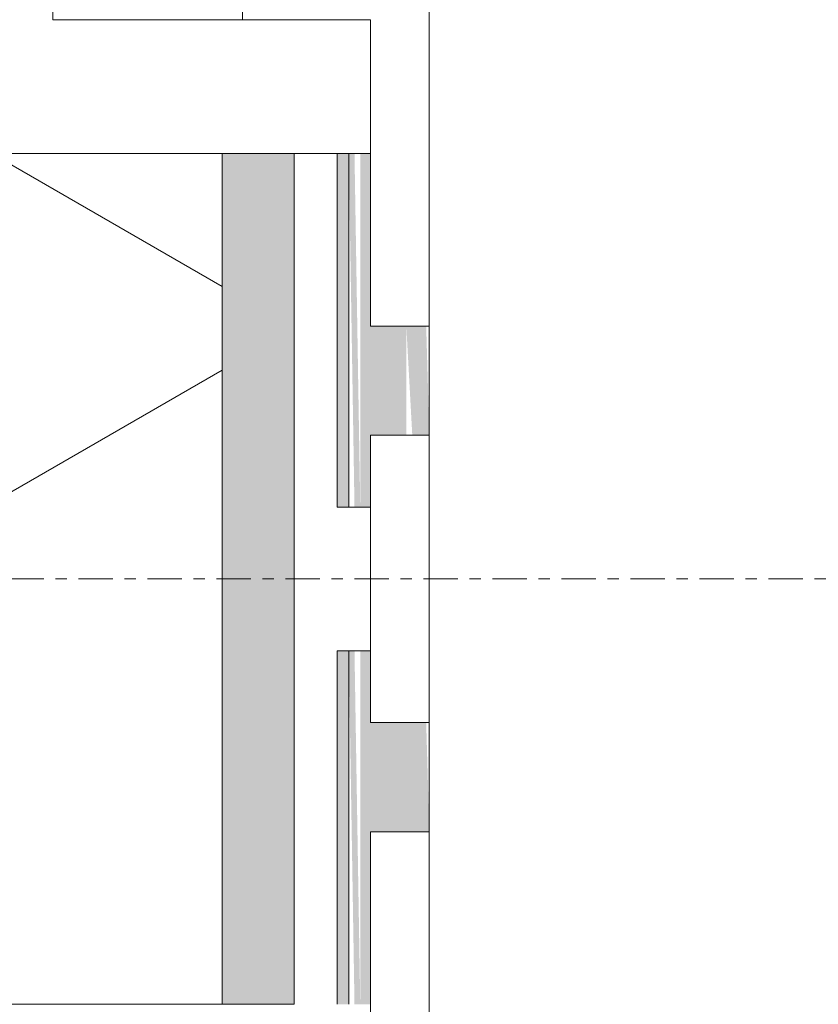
# Model space of a CAD drawing. Header units: millimetres. Extents: x -281 to 121694, y -16481 to 65128.
# Tile 1000 of 1056: x 32485 to 32624, y 29126 to 29297. Entities that reach past the tile are written whole.
import ezdxf

# ---------------------------------------------------------------- set-up
doc = ezdxf.new("R2010")
doc.units = ezdxf.units.MM
doc.linetypes.add('Grid Line', pattern=[12, 6, -2, 2, -2])
for name, color, linetype, lineweight in [('A--A2__Ruwbouw', 8, 'Continuous', 5), ('A--L$01A__Algemeen', 7, 'Continuous', 5), ('A--L$07A__Stramien', 1, 'Continuous', 5), ('A--L21__Buitenwanden', 3, 'Continuous', 5), ('A--L3__Afbouw', 2, 'Continuous', 5), ('A--L82__LosseGebruikersInvent', 1, 'Continuous', 5)]:
    doc.layers.add(name, color=color, linetype=linetype, lineweight=lineweight)

# ---------------------------------------------------------------- blocks, each defined once
blk = doc.blocks.new('NLRS_WI_kozijn_gen_cpz - NLRS_WI_kozijn bxh_3500x2620mm ongelijk_gen_cpz 2-74013926-L_80_ 12')
at = {"layer": 'A--L3__Afbouw'}
for p, q in [((-1825, 159.75), (-1825, 149.55)), ((-1775, 159.75), (-1825, 159.75)), ((-1775, 149.55), (-1775, 159.75)), ((-1676, 159.75), (-1756, 159.75)), ((-1756, 159.75), (-1756, 149.55)), ((1756, 159.75), (1676, 159.75)), ((1756, 149.55), (1756, 159.75)), ((1825, 159.75), (1775, 159.75)), ((1775, 159.75), (1775, 149.55)), ((1825, 149.55), (1825, 159.75)), ((-1825, 149.55), (-1775, 149.55)), ((-1756, 149.55), (-1702.7, 149.55)), ((1726, 149.55), (1702.7, 149.55)), ((1702.7, 149.55), (1702.7, 127.25)), ((1702.7, 127.25), (1702.7, 149.55)), ((1702.7, 149.55), (1756, 149.55)), ((1726, 136.25), (1726, 149.55)), ((1775, 149.55), (1825, 149.55))]:
    blk.add_line(p, q, dxfattribs=at)
blk = doc.blocks.new('CSWK_double-triple glass panel - CSWK_double-triple glass panel-73993861-L_80_ 12')
at = {"layer": 'A--L82__LosseGebruikersInvent'}
for p, q in [((838.85, 65), (833.85, 65)), ((838.85, 32), (838.85, 65)), ((833.85, 32), (838.85, 32))]:
    blk.add_line(p, q, dxfattribs=at)
blk = doc.blocks.new('CWP_binnengevel afwerking - NLRS_CWP_41_12_07_gevelafwerking Alumet ALUnature Matt etched E6_gen_cpz-74030720-L_80_ 12')
at = {"layer": 'A--L3__Afbouw'}
h = blk.add_hatch(color=256, dxfattribs=at)
h.paths.add_polyline_path([(1775, 8), (1756, 7.46), (1756, 4), (1775, 5.04), (1775, 7.86)])
h.paths.add_polyline_path([(-1756, 4), (-1756, 8), (-1775, 7.46), (-1775, 4)])
h = blk.add_hatch(color=256, dxfattribs=at)
h.paths.add_polyline_path([(1787.5, -2.2), (1775, -2.2), (1775, 4), (1756, 4), (1756, -2.2), (1726, -2.2), (1726, -4.01), (1787.5, -4.01)])
h.paths.add_polyline_path([(-1726, -2.2), (-1756, -2.2), (-1756, 4), (-1775, 4), (-1775, -2.2), (-1787.5, -2.2), (-1787.5, -4.01), (-1726, -4.01)])
h = blk.add_hatch(color=256, dxfattribs=at)
h.paths.add_polyline_path([(1787.5, -4.53), (1787.5, -4.01), (1726, -5.01), (1726, -6.01), (1787.5, -5.01)])
h.paths.add_polyline_path([(-1726, -4.01), (-1787.5, -5.01), (-1787.5, -6.01), (-1726, -5.01), (-1726, -4.02)])
h = blk.add_hatch(color=256, dxfattribs=at)
h.paths.add_polyline_path([(1787.5, -6.01), (1726, -6.01), (1726, -8.01), (1787.5, -8.01)])
h.paths.add_polyline_path([(-1726, -8.01), (-1726, -6.01), (-1787.5, -6.01), (-1787.5, -8.01)])
for p, q in [((-1756, 8), (-1775, 8)), ((1775, 8), (1756, 8)), ((-1787.5, -4.01), (-1787.5, -2.2)), ((1787.5, -2.2), (1787.5, -4.01)), ((-1787.5, -6.01), (-1787.5, -4.01)), ((1787.5, -4.01), (1787.5, -6.01)), ((-1787.5, -8.01), (-1787.5, -6.01)), ((-1726, -6.01), (-1787.5, -6.01)), ((1787.5, -6.01), (1726, -6.01)), ((1787.5, -6.01), (1787.5, -8.01)), ((-1726, -8.01), (-1787.5, -8.01)), ((1787.5, -8.01), (1726, -8.01))]:
    blk.add_line(p, q, dxfattribs=at)

msp = doc.modelspace()

# ---------------------------------------------------------------- hatches: boundary and pattern name
at = {"layer": 'A--A2__Ruwbouw'}
h = msp.add_hatch(dxfattribs=at)
h.set_pattern_fill('FP_438', color=256, angle=60, style=0, pattern_type=2)
h.set_pattern_definition([(150, (32532.5, 32800), (-70, -121.2436), []), (210, (32532.5, 32800), (70, -121.2436), [])])
h.paths.add_polyline_path([(32499.04, 22685), (32520, 22685), (32520, 23012), (32285, 23012), (32285, 22685)])
h.paths.add_polyline_path([(32285, 25526), (32520, 25526), (32520, 25674), (32285, 25674), (32285, 25550)])
h.paths.add_polyline_path([(32285, 29126), (32520, 29126), (32520, 29274), (32285, 29274), (32285, 29150)])
h.paths.add_polyline_path([(32520, 32726), (32520, 32874), (32285, 32874), (32285, 32726), (32499.04, 32726)])
h.paths.add_polyline_path([(32499.04, 36326), (32520, 36326), (32520, 36474), (32285, 36474), (32285, 36326)])
h.paths.add_polyline_path([(32520, 39926), (32520, 40074), (32285, 40074), (32285, 39926), (32499.04, 39926)])
h.paths.add_polyline_path([(32520, 42588), (32520, 42915), (32285, 42915), (32285, 42588), (32499.04, 42588)])
h = msp.add_hatch(dxfattribs=at)
h.set_pattern_fill('FP_437', color=256, style=0, pattern_type=2)
h.set_pattern_definition([(90, (32532.5, 32800), (-100, -1e-13), [1000, 0]), (135, (32532.5, 32800), (-1e-13, 100.0132), [141.42, -141.42]), (45, (32532.5, 32800), (-2e-13, 100.0132), [141.42, -141.42])])
h.paths.add_polyline_path([(32532.5, 22920), (32532.5, 23012), (32520, 23012), (32520, 22920)])
h.paths.add_polyline_path([(32532.5, 25526), (32532.5, 25674), (32520, 25674), (32520, 25526)])
h.paths.add_polyline_path([(32532.5, 29126), (32532.5, 29274), (32520, 29274), (32520, 29126)])
h.paths.add_polyline_path([(32532.5, 32726), (32532.5, 32874), (32520, 32874), (32520, 32726)])
h.paths.add_polyline_path([(32532.5, 36326), (32532.5, 36474), (32520, 36474), (32520, 36326)])
h.paths.add_polyline_path([(32520, 39926), (32532.5, 39926), (32532.5, 40074), (32520, 40074), (32520, 40039.48)])
h.paths.add_polyline_path([(32520, 42588), (32532.5, 42588), (32532.5, 42680), (32520, 42680)])

# ---------------------------------------------------------------- linework, layer by layer
at = {"layer": 'A--L$07A__Stramien', "linetype": 'Grid Line'}
msp.add_line((100372.97, 29200), (-281.13, 29200), dxfattribs=at)
at = {"layer": 'A--L21__Buitenwanden'}
for p, q in [((32532.5, 29274), (32260, 29274)), ((32520, 29126), (32520, 29274)), ((32532.5, 29126), (32532.5, 29274)), ((32260, 29126), (32532.5, 29126))]:
    msp.add_line(p, q, dxfattribs=at)

# ---------------------------------------------------------------- block references
at = {"layer": 'A--L$01A__Algemeen', "rotation": 269.9999999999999}
msp.add_blockref('CSWK_double-triple glass panel - CSWK_double-triple glass panel-73993861-L_80_ 12', (32458.5, 30136.15), dxfattribs=at)
at = {"layer": 'A--L3__Afbouw'}
for name, p, rotation in [('NLRS_WI_kozijn_gen_cpz - NLRS_WI_kozijn bxh_3500x2620mm ongelijk_gen_cpz 2-74013926-L_80_ 12', (32396.25, 31000), 269.9999999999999), ('CWP_binnengevel afwerking - NLRS_CWP_41_12_07_gevelafwerking Alumet ALUnature Matt etched E6_gen_cpz-74030720-L_80_ 12', (32548, 31000), 270), ('NLRS_WI_kozijn_gen_cpz - NLRS_WI_kozijn bxh_3500x2620mm ongelijk_gen_cpz 2-74013926-L_80_ 12', (32396.25, 27400), 269.9999999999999), ('CWP_binnengevel afwerking - NLRS_CWP_41_12_07_gevelafwerking Alumet ALUnature Matt etched E6_gen_cpz-74030720-L_80_ 12', (32548, 27400), 270)]:
    msp.add_blockref(name, p, dxfattribs=dict(at, rotation=rotation))

doc.saveas('drawing.dxf')
